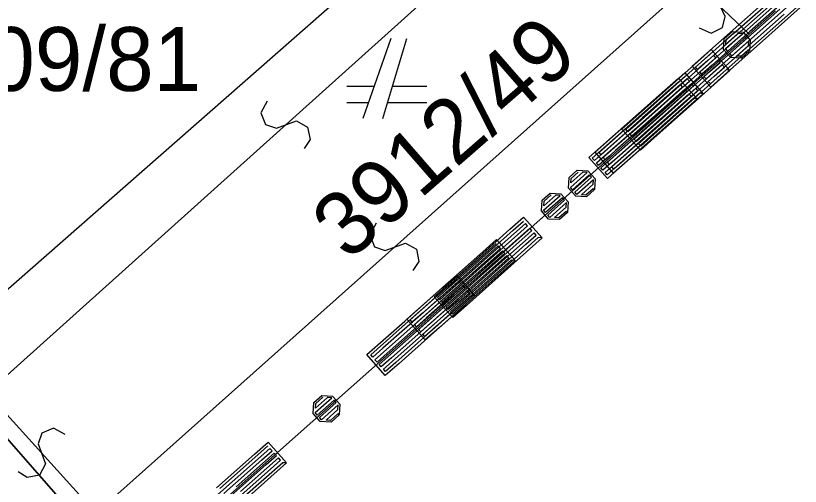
# Model space of a CAD drawing. Extents: x -266179 to -264727, y -1243225 to -1241702.
# Drawn here: x -265061.28 to -265041.64, y -1242723.44 to -1242711.64 of the extents above; entities that cross this region are included whole.
import ezdxf

# ---------------------------------------------------------------- set-up
doc = ezdxf.new("R2010")
doc.units = 0
for name, color, linetype in [('Vrstva 1', 7, 'Continuous'), ('Vrstva 19', 7, 'Continuous'), ('Vrstva 2', 7, 'Continuous'), ('Vrstva 21', 7, 'Continuous')]:
    doc.layers.add(name, color=color, linetype=linetype)

msp = doc.modelspace()

# ---------------------------------------------------------------- linework, layer by layer
at = {"layer": 'Vrstva 1'}
for p, q in [((-265050.06, -1242708.47), (-265063.35, -1242720.14)), ((-265042.26, -1242711.52), (-265042.92, -1242712.11)), ((-265042.92, -1242712.11), (-265058.36, -1242725.81)), ((-265051.89, -1242712.22), (-265052.59, -1242714.22)), ((-265052.09, -1242714.22), (-265051.49, -1242712.22)), ((-265052.31, -1242713.42), (-265052.99, -1242713.42)), ((-265050.99, -1242713.42), (-265051.85, -1242713.42)), ((-265052.99, -1242713.82), (-265052.45, -1242713.82)), ((-265051.97, -1242713.82), (-265050.99, -1242713.82)), ((-265059.6, -1242724.4), (-265062.28, -1242721.35)), ((-265062.28, -1242721.35), (-265059.6, -1242724.4))]:
    msp.add_line(p, q, dxfattribs=at)
at = {"layer": 'Vrstva 19'}
for p, q in [((-265042.26, -1242711.52), (-265042.92, -1242712.11)), ((-265042.92, -1242712.11), (-265058.36, -1242725.81))]:
    msp.add_line(p, q, dxfattribs=at)
for points in [[(-265042.06, -1242711.078), (-265043.009, -1242711.921), (-265043.959, -1242712.765), (-265044.213, -1242712.991), (-265044.266, -1242712.931), (-265043.317, -1242712.087), (-265042.367, -1242711.244)], [(-265041.642, -1242711.442), (-265042.592, -1242712.286), (-265043.541, -1242713.129), (-265043.885, -1242713.435), (-265044.35, -1242712.912), (-265043.401, -1242712.068), (-265042.451, -1242711.225)], [(-265041.954, -1242711.197), (-265042.903, -1242712.041), (-265043.852, -1242712.884), (-265044.107, -1242713.11), (-265044.16, -1242713.05), (-265043.21, -1242712.207), (-265042.261, -1242711.363)], [(-265041.847, -1242711.317), (-265042.797, -1242712.16), (-265043.746, -1242713.004), (-265044, -1242713.23), (-265044.054, -1242713.17), (-265043.104, -1242712.327), (-265042.155, -1242711.483)], [(-265041.741, -1242711.437), (-265042.691, -1242712.28), (-265043.64, -1242713.124), (-265043.894, -1242713.349), (-265043.947, -1242713.29), (-265042.998, -1242712.446), (-265042.048, -1242711.603)], [(-265042.913, -1242712.527), (-265043.115, -1242712.706), (-265043.383, -1242712.69), (-265043.562, -1242712.488), (-265043.546, -1242712.22), (-265043.344, -1242712.041), (-265043.076, -1242712.057), (-265042.897, -1242712.259), (-265042.913, -1242712.527), (-265042.947, -1242712.504), (-265043.126, -1242712.663), (-265043.239, -1242712.656), (-265042.94, -1242712.391), (-265042.933, -1242712.278), (-265043.352, -1242712.649), (-265043.405, -1242712.589), (-265042.986, -1242712.218), (-265043.039, -1242712.158), (-265043.458, -1242712.53), (-265043.511, -1242712.47), (-265043.092, -1242712.098), (-265043.205, -1242712.091), (-265043.505, -1242712.357), (-265043.498, -1242712.244), (-265043.318, -1242712.085)], [(-265043.406, -1242713.014), (-265044.353, -1242713.86), (-265045.3, -1242714.707), (-265045.643, -1242715.013), (-265046.109, -1242714.491), (-265045.162, -1242713.645), (-265044.215, -1242712.799), (-265043.872, -1242712.492), (-265043.406, -1242713.014), (-265043.49, -1242712.995), (-265044.437, -1242713.842), (-265045.384, -1242714.688), (-265045.637, -1242714.915), (-265045.69, -1242714.855), (-265044.743, -1242714.009), (-265043.797, -1242713.162), (-265043.543, -1242712.936), (-265043.596, -1242712.876), (-265044.543, -1242713.722), (-265045.49, -1242714.569), (-265045.744, -1242714.795), (-265045.797, -1242714.736), (-265044.85, -1242713.889), (-265043.903, -1242713.043), (-265043.65, -1242712.816), (-265043.703, -1242712.757), (-265044.65, -1242713.603), (-265045.597, -1242714.449), (-265045.85, -1242714.676), (-265045.904, -1242714.616), (-265044.957, -1242713.77), (-265044.01, -1242712.924), (-265043.756, -1242712.697), (-265043.81, -1242712.637), (-265044.757, -1242713.484), (-265045.703, -1242714.33), (-265045.957, -1242714.557), (-265046.01, -1242714.497), (-265045.063, -1242713.651), (-265044.116, -1242712.804), (-265043.863, -1242712.578)], [(-265044.225, -1242713.73), (-265045.175, -1242714.573), (-265046.125, -1242715.415), (-265046.469, -1242715.721), (-265046.934, -1242715.197), (-265045.984, -1242714.354), (-265045.033, -1242713.512), (-265044.689, -1242713.207), (-265044.225, -1242713.73), (-265044.323, -1242713.724), (-265045.274, -1242714.567), (-265046.224, -1242715.409), (-265046.478, -1242715.635), (-265046.531, -1242715.575), (-265045.581, -1242714.733), (-265044.631, -1242713.89), (-265044.377, -1242713.664), (-265044.43, -1242713.605), (-265045.38, -1242714.447), (-265046.33, -1242715.29), (-265046.585, -1242715.515), (-265046.638, -1242715.455), (-265045.687, -1242714.613), (-265044.737, -1242713.77), (-265044.483, -1242713.545), (-265044.536, -1242713.485), (-265045.486, -1242714.327), (-265046.436, -1242715.17), (-265046.691, -1242715.396), (-265046.744, -1242715.336), (-265045.794, -1242714.493), (-265044.843, -1242713.651), (-265044.589, -1242713.425), (-265044.642, -1242713.365), (-265045.592, -1242714.208), (-265046.542, -1242715.05), (-265046.797, -1242715.276), (-265046.85, -1242715.216), (-265045.9, -1242714.373), (-265044.949, -1242713.531), (-265044.695, -1242713.305)], [(-265044.071, -1242713.601), (-265045.021, -1242714.444), (-265045.971, -1242715.286), (-265046.315, -1242715.591), (-265046.78, -1242715.068), (-265045.829, -1242714.225), (-265044.879, -1242713.382), (-265044.535, -1242713.077), (-265044.071, -1242713.601), (-265044.154, -1242713.582), (-265045.105, -1242714.424), (-265046.055, -1242715.267), (-265046.309, -1242715.492), (-265046.362, -1242715.433), (-265045.412, -1242714.59), (-265044.462, -1242713.747), (-265044.207, -1242713.522), (-265044.261, -1242713.462), (-265045.211, -1242714.305), (-265046.161, -1242715.147), (-265046.415, -1242715.373), (-265046.468, -1242715.313), (-265045.518, -1242714.47), (-265044.568, -1242713.628), (-265044.314, -1242713.402), (-265044.367, -1242713.342), (-265045.317, -1242714.185), (-265046.267, -1242715.027), (-265046.522, -1242715.253), (-265046.575, -1242715.193), (-265045.624, -1242714.351), (-265044.674, -1242713.508), (-265044.42, -1242713.282), (-265044.473, -1242713.223), (-265045.423, -1242714.065), (-265046.373, -1242714.908), (-265046.628, -1242715.133), (-265046.681, -1242715.073), (-265045.731, -1242714.231), (-265044.78, -1242713.388), (-265044.526, -1242713.163)], [(-265046.796, -1242716.004), (-265046.997, -1242716.184), (-265047.265, -1242716.169), (-265047.445, -1242715.968), (-265047.43, -1242715.699), (-265047.229, -1242715.519), (-265046.961, -1242715.534), (-265046.781, -1242715.736), (-265046.796, -1242716.004), (-265046.83, -1242715.981), (-265047.009, -1242716.141), (-265047.122, -1242716.134), (-265046.824, -1242715.868), (-265046.817, -1242715.755), (-265047.235, -1242716.128), (-265047.288, -1242716.068), (-265046.871, -1242715.695), (-265046.924, -1242715.636), (-265047.341, -1242716.009), (-265047.395, -1242715.949), (-265046.977, -1242715.576), (-265047.09, -1242715.57), (-265047.388, -1242715.836), (-265047.382, -1242715.723), (-265047.203, -1242715.563)], [(-265047.472, -1242716.577), (-265047.674, -1242716.756), (-265047.943, -1242716.74), (-265048.122, -1242716.538), (-265048.106, -1242716.27), (-265047.904, -1242716.091), (-265047.635, -1242716.107), (-265047.456, -1242716.309), (-265047.472, -1242716.577), (-265047.506, -1242716.554), (-265047.686, -1242716.713), (-265047.799, -1242716.706), (-265047.5, -1242716.441), (-265047.493, -1242716.328), (-265047.912, -1242716.7), (-265047.965, -1242716.64), (-265047.546, -1242716.268), (-265047.599, -1242716.208), (-265048.018, -1242716.58), (-265048.071, -1242716.52), (-265047.652, -1242716.149), (-265047.765, -1242716.142), (-265048.064, -1242716.407), (-265048.058, -1242716.294), (-265047.878, -1242716.135)], [(-265048.103, -1242717.213), (-265049.05, -1242718.059), (-265049.997, -1242718.905), (-265050.34, -1242719.212), (-265050.806, -1242718.69), (-265049.859, -1242717.844), (-265048.912, -1242716.997), (-265048.569, -1242716.691), (-265048.103, -1242717.213), (-265048.202, -1242717.207), (-265049.149, -1242718.053), (-265050.096, -1242718.9), (-265050.349, -1242719.126), (-265050.402, -1242719.067), (-265049.455, -1242718.22), (-265048.509, -1242717.374), (-265048.255, -1242717.147), (-265048.308, -1242717.088), (-265049.255, -1242717.934), (-265050.202, -1242718.78), (-265050.456, -1242719.007), (-265050.509, -1242718.947), (-265049.562, -1242718.101), (-265048.615, -1242717.255), (-265048.362, -1242717.028), (-265048.415, -1242716.968), (-265049.362, -1242717.815), (-265050.309, -1242718.661), (-265050.562, -1242718.888), (-265050.616, -1242718.828), (-265049.669, -1242717.982), (-265048.722, -1242717.135), (-265048.468, -1242716.909), (-265048.522, -1242716.849), (-265049.469, -1242717.696), (-265050.415, -1242718.542), (-265050.669, -1242718.768), (-265050.722, -1242718.709), (-265049.775, -1242717.862), (-265048.828, -1242717.016), (-265048.575, -1242716.79)], [(-265048.784, -1242717.781), (-265049.735, -1242718.623), (-265050.685, -1242719.466), (-265051.029, -1242719.771), (-265051.493, -1242719.247), (-265050.543, -1242718.405), (-265049.593, -1242717.562), (-265049.249, -1242717.257), (-265048.784, -1242717.781), (-265048.883, -1242717.775), (-265049.833, -1242718.617), (-265050.784, -1242719.46), (-265051.038, -1242719.685), (-265051.091, -1242719.626), (-265050.141, -1242718.783), (-265049.191, -1242717.94), (-265048.936, -1242717.715), (-265048.989, -1242717.655), (-265049.94, -1242718.498), (-265050.89, -1242719.34), (-265051.144, -1242719.566), (-265051.197, -1242719.506), (-265050.247, -1242718.663), (-265049.297, -1242717.821), (-265049.042, -1242717.595), (-265049.095, -1242717.535), (-265050.046, -1242718.378), (-265050.996, -1242719.22), (-265051.25, -1242719.446), (-265051.303, -1242719.386), (-265050.353, -1242718.544), (-265049.403, -1242717.701), (-265049.149, -1242717.475), (-265049.202, -1242717.416), (-265050.152, -1242718.258), (-265051.102, -1242719.101), (-265051.357, -1242719.326), (-265051.41, -1242719.266), (-265050.459, -1242718.424), (-265049.509, -1242717.581), (-265049.255, -1242717.356)], [(-265049.787, -1242718.673), (-265050.737, -1242719.515), (-265051.687, -1242720.358), (-265052.031, -1242720.663), (-265052.496, -1242720.139), (-265051.545, -1242719.297), (-265050.595, -1242718.454), (-265050.251, -1242718.149), (-265049.787, -1242718.673), (-265049.87, -1242718.654), (-265050.821, -1242719.496), (-265051.771, -1242720.339), (-265052.025, -1242720.564), (-265052.078, -1242720.504), (-265051.128, -1242719.662), (-265050.178, -1242718.819), (-265049.923, -1242718.594), (-265049.977, -1242718.534), (-265050.927, -1242719.376), (-265051.877, -1242720.219), (-265052.131, -1242720.445), (-265052.185, -1242720.385), (-265051.234, -1242719.542), (-265050.284, -1242718.7), (-265050.03, -1242718.474), (-265050.083, -1242718.414), (-265051.033, -1242719.257), (-265051.983, -1242720.099), (-265052.238, -1242720.325), (-265052.291, -1242720.265), (-265051.34, -1242719.422), (-265050.39, -1242718.58), (-265050.136, -1242718.354), (-265050.189, -1242718.294), (-265051.139, -1242719.137), (-265052.089, -1242719.98), (-265052.344, -1242720.205), (-265052.397, -1242720.145), (-265051.447, -1242719.303), (-265050.496, -1242718.46), (-265050.242, -1242718.235)], [(-265053.188, -1242721.649), (-265053.39, -1242721.828), (-265053.659, -1242721.812), (-265053.838, -1242721.61), (-265053.822, -1242721.342), (-265053.62, -1242721.163), (-265053.351, -1242721.179), (-265053.172, -1242721.381), (-265053.188, -1242721.649), (-265053.222, -1242721.626), (-265053.402, -1242721.785), (-265053.515, -1242721.778), (-265053.216, -1242721.513), (-265053.209, -1242721.4), (-265053.628, -1242721.771), (-265053.681, -1242721.712), (-265053.262, -1242721.34), (-265053.315, -1242721.28), (-265053.734, -1242721.652), (-265053.787, -1242721.592), (-265053.368, -1242721.22), (-265053.481, -1242721.214), (-265053.78, -1242721.479), (-265053.774, -1242721.366), (-265053.594, -1242721.207)], [(-265056.069, -1242723.615), (-265055.119, -1242722.773), (-265054.865, -1242722.547), (-265054.918, -1242722.487), (-265055.868, -1242723.33), (-265056.818, -1242724.173)], [(-265056.259, -1242723.476), (-265055.309, -1242722.634), (-265054.965, -1242722.329), (-265054.5, -1242722.852), (-265054.599, -1242722.847), (-265055.549, -1242723.689)], [(-265056.175, -1242723.496), (-265055.225, -1242722.653), (-265054.971, -1242722.428)], [(-265055.963, -1242723.735), (-265055.013, -1242722.893), (-265054.758, -1242722.667), (-265054.812, -1242722.607), (-265055.762, -1242723.45)], [(-265055.857, -1242723.855), (-265054.907, -1242723.012), (-265054.652, -1242722.787), (-265054.705, -1242722.727), (-265055.656, -1242723.569)], [(-265054.5, -1242722.852), (-265055.451, -1242723.695)]]:
    msp.add_lwpolyline(points, dxfattribs=at)
at = {"layer": 'Vrstva 2'}
for p, q in [((-265062, -1242721.1), (-265047.05, -1242707.66)), ((-265059.27, -1242724.11), (-265044.33, -1242710.77)), ((-265042.92, -1242712.11), (-265044.33, -1242710.77)), ((-265062, -1242721.1), (-265059.27, -1242724.11))]:
    msp.add_line(p, q, dxfattribs=at)
for points in [[(-265044.178, -1242711.949), (-265043.877, -1242712.083), (-265043.591, -1242711.941), (-265043.52, -1242711.664), (-265043.745, -1242711.174), (-265043.611, -1242710.888), (-265043.309, -1242710.802), (-265043.072, -1242710.931)], [(-265054.989, -1242713.789), (-265055.146, -1242714.078), (-265055.027, -1242714.374), (-265054.756, -1242714.467), (-265054.251, -1242714.281), (-265053.976, -1242714.438), (-265053.914, -1242714.745), (-265054.061, -1242714.971)], [(-265052.262, -1242716.847), (-265052.42, -1242717.136), (-265052.302, -1242717.433), (-265052.031, -1242717.526), (-265051.525, -1242717.342), (-265051.251, -1242717.499), (-265051.19, -1242717.807), (-265051.338, -1242718.033)], [(-265060.046, -1242722.138), (-265060.336, -1242721.982), (-265060.632, -1242722.103), (-265060.723, -1242722.374), (-265060.535, -1242722.879), (-265060.69, -1242723.155), (-265060.998, -1242723.217), (-265061.224, -1242723.072)]]:
    msp.add_lwpolyline(points, dxfattribs=at)
at = {"layer": 'Vrstva 21'}
for p, q in [((-265042.26, -1242711.52), (-265042.92, -1242712.11)), ((-265042.92, -1242712.11), (-265058.36, -1242725.81))]:
    msp.add_line(p, q, dxfattribs=at)

# ---------------------------------------------------------------- texts
at = {"layer": 'Vrstva 1'}
msp.add_text('3909/81', height=1.6, dxfattribs=at).set_placement((-265064.374, -1242713.53))
msp.add_text('3912/49', height=1.6, rotation=41.0811, dxfattribs=at).set_placement((-265052.958, -1242717.821))

doc.saveas('drawing.dxf')
